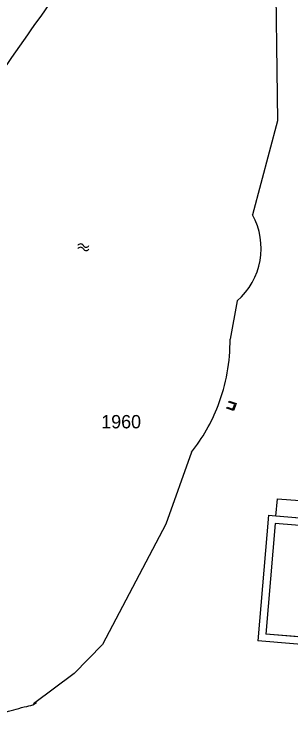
# Model space of a CAD drawing. Extents: x 148816 to 151297, y 399515 to 402500.
# Drawn here: x 149972.5 to 150009.8, y 401242.6 to 401337.1 of the extents above; entities that cross this region are included whole.
import ezdxf

# ---------------------------------------------------------------- set-up
doc = ezdxf.new("R2010")
doc.units = 0
for name, color, linetype in [('B01 Hoofdgebouw  [T] Norm', 7, 'Continuous'), ('B01 hoofgebouw', 7, 'Continuous'), ('G01 perceelsgrens', 7, 'Continuous'), ('S05 Water  Norm', 7, 'Continuous'), ('T09 Insteek water  [T] Norm', 7, 'Continuous'), ('V00 Kant verharding algemeen  [T] Norm', 7, 'Continuous'), ('Z01 perceelnummer', 7, 'Continuous')]:
    doc.layers.add(name, color=color, linetype=linetype)

msp = doc.modelspace()

# ---------------------------------------------------------------- linework, layer by layer
at = {"layer": 'B01 Hoofdgebouw  [T] Norm'}
msp.add_line((150021.599, 401252.231), (150006.465, 401253.504), dxfattribs=at)
for points in [[(150001.462, 401284.786), (150001.515, 401284.926), (150002.445, 401284.576), (150002.108, 401283.65), (150001.176, 401283.968), (150001.224, 401284.11), (150002.017, 401283.839), (150002.253, 401284.488), (150001.462, 401284.786)], [(150019.781, 401267.403), (150007.715, 401268.412), (150006.465, 401253.504)]]:
    msp.add_lwpolyline(points, dxfattribs=at)
at = {"layer": 'B01 hoofgebouw'}
for points in [[(150007.715, 401268.412), (150006.465, 401253.504)], [(150019.781, 401267.403), (150007.715, 401268.412)], [(150021.599, 401252.231), (150006.465, 401253.504)]]:
    msp.add_lwpolyline(points, dxfattribs=at)
at = {"layer": 'G01 perceelsgrens'}
for points in [[(150006.803, 401269.521), (150005.385, 401252.59)], [(150006.803, 401269.521), (150007.29, 401269.479)], [(150007.29, 401269.479), (150050.11, 401265.853)], [(150065.658, 401247.524), (150005.385, 401252.59)]]:
    msp.add_lwpolyline(points, dxfattribs=at)
at = {"layer": 'S05 Water  Norm'}
for centre, start, end in [((149981.48, 401305.677), 28.98288, 152.8379), ((149981.487, 401305.227), 28.98288, 152.8379), ((149982.223, 401306.089), 208.98288, 332.8379), ((149982.23, 401305.639), 208.98288, 332.8379)]:
    msp.add_arc(centre, 0.425, start, end, dxfattribs=at)
at = {"layer": 'T09 Insteek water  [T] Norm'}
for points in [[(150006.05, 401355.785), (150007.722, 401346.459), (150008.002, 401322.704), (150004.635, 401310.034)], [(150002.571, 401298.411), (150001.617, 401293.276)], [(149996.435, 401278.03), (149992.957, 401268.311), (149984.433, 401252.109), (149980.617, 401248.2), (149975.133, 401244.104)]]:
    msp.add_lwpolyline(points, dxfattribs=at)
for centre, radius, start, end in [((149996.452, 401305.492), 9.359, 310.82909, 29.0318), ((149977.408, 401293.001), 24.211, 338.93074, 0.65126), ((149977.408, 401293.001), 24.211, 321.80372, 338.93074)]:
    msp.add_arc(centre, radius, start, end, dxfattribs=at)
for points in [[(149999.99, 401360.826), (149998.798, 401361.284), (149997.757, 401361.438), (149996.311, 401361.592), (149994.686, 401361.62), (149993.569, 401361.672), (149992.731, 401361.571), (149992.35, 401361.445), (149991.969, 401361.09), (149991.358, 401360.178), (149988.991, 401355.766), (149988.024, 401353.965), (149986.854, 401352.368), (149979.731, 401342.076), (149971.081, 401329.654), (149965.357, 401321.059), (149960.37, 401313.327), (149955.434, 401305.873), (149954.009, 401303.642), (149953.526, 401303.11), (149953.119, 401302.172), (149952.609, 401300.954), (149947.922, 401290.075), (149944.229, 401281.783), (149941.275, 401274.986), (149940.587, 401273.414), (149940.205, 401272.628), (149939.569, 401271.461), (149934.021, 401262.156), (149926.965, 401249.974)], [(149926.965, 401249.974), (149925.441, 401247.361), (149925.137, 401246.117), (149925.111, 401244.772), (149925.314, 401243.173), (149925.822, 401242.361), (149927.396, 401241.194), (149929.936, 401239.393), (149931.51, 401238.276), (149932.729, 401236.931), (149933.592, 401235.485), (149934.125, 401234.444), (149934.734, 401232.211), (149935.344, 401229.268), (149936.131, 401225.918), (149936.715, 401222.797), (149937.35, 401220.843), (149938.569, 401218.737), (149939.889, 401217.494), (149941.641, 401216.453), (149943.723, 401215.946), (149945.957, 401216.276), (149947.989, 401217.418), (149949.69, 401219.397), (149951.391, 401221.579), (149954.463, 401225.614), (149958.881, 401231.679), (149962.868, 401237.034), (149964.721, 401239.647), (149965.483, 401240.586), (149966.829, 401241.5), (149968.454, 401242.16), (149971.424, 401242.997), (149974.243, 401243.758), (149975.284, 401244.088), (149975.556, 401244.293)]]:
    msp.add_spline(points, degree=3, dxfattribs=at)
at = {"layer": 'V00 Kant verharding algemeen  [T] Norm'}
msp.add_lwpolyline([(150055.943, 401268.567), (150056.921, 401268.482), (150057.019, 401269.462), (150050.372, 401269.969), (150050.009, 401265.837), (150007.802, 401269.416), (150008.001, 401271.748), (150011.022, 401271.53)], dxfattribs=at)

# ---------------------------------------------------------------- texts
at = {"layer": 'Z01 perceelnummer'}
msp.add_text('1960', height=1.8, dxfattribs=at).set_placement((149984.271, 401281.238))

doc.saveas('drawing.dxf')
